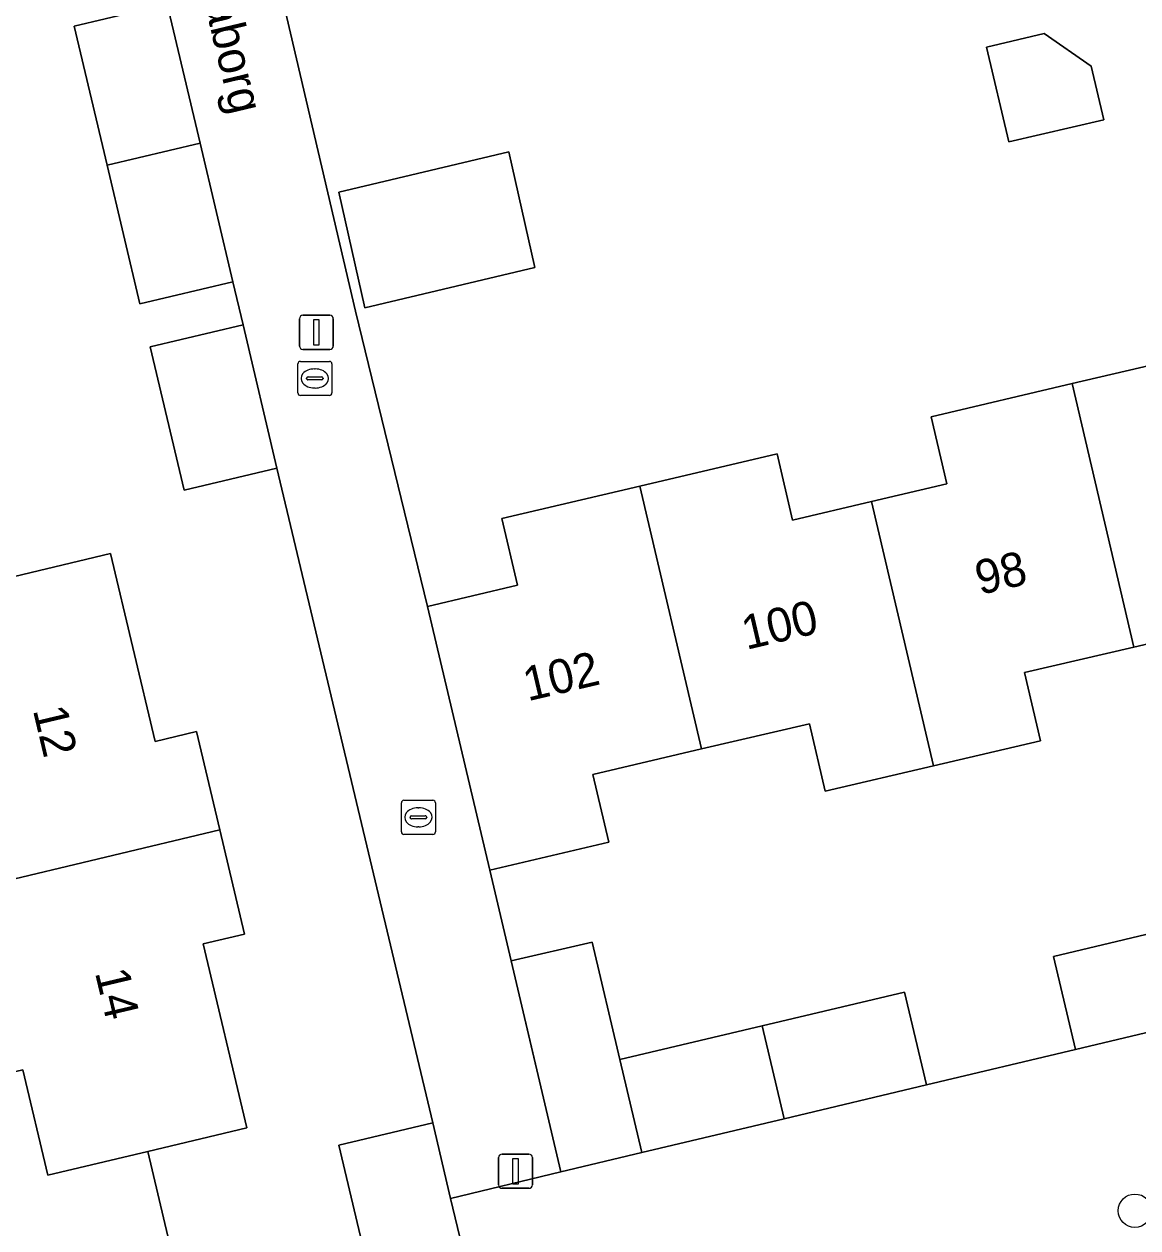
# Model space of a CAD drawing. Extents: x 158031 to 159244, y 380104 to 381214.
# Drawn here: x 158827.33 to 158859.99, y 380506.64 to 380541.95 of the extents above; entities that cross this region are included whole.
import ezdxf

# ---------------------------------------------------------------- set-up
doc = ezdxf.new("R2010")
doc.units = 0
for name, color, linetype in [('IMGEO_Boom', 7, 'Continuous'), ('IMGEO_Erf', 7, 'Continuous'), ('IMGEO_Hek', 7, 'Continuous'), ('IMGEO_Kolk', 7, 'Continuous'), ('IMGEO_Lichtmast', 7, 'Continuous'), ('IMGEO_Muur', 7, 'Continuous'), ('IMGEO_Openbare_ruimte_label', 7, 'Continuous'), ('IMGEO_Pand', 7, 'Continuous'), ('IMGEO_Pand_nummerreeks', 7, 'Continuous'), ('IMGEO_Voetpad_open', 7, 'Continuous')]:
    doc.layers.add(name, color=color, linetype=linetype)

msp = doc.modelspace()

# ---------------------------------------------------------------- linework, layer by layer
at = {"layer": 'IMGEO_Boom'}
msp.add_circle((158859.9, 380507.15), 0.489, dxfattribs=at)
at = {"layer": 'IMGEO_Erf'}
for points in [[(158834.332, 380545.156), (158837.051, 380533.529), (158839.16, 380524.872), (158841.796, 380525.49), (158841.336, 380527.452), (158845.384, 380528.4), (158849.407, 380529.342), (158849.861, 380527.404), (158852.181, 380527.947), (158854.383, 380528.463), (158853.921, 380530.434), (158858.063, 380531.404), (158862.138, 380532.358)], [(158827.051, 380525.751), (158829.867, 380526.419), (158831.173, 380520.912), (158832.382, 380521.199), (158833.064, 380518.323), (158833.79, 380515.261), (158832.577, 380514.973), (158833.856, 380509.577), (158830.956, 380508.889), (158832.174, 380503.758), (158837.509, 380505.07), (158836.561, 380509.07), (158839.31, 380509.726), (158834.744, 380528.929), (158832.02, 380528.284), (158831.025, 380532.485), (158833.75, 380533.13), (158833.452, 380534.387), (158830.727, 380533.741), (158829.763, 380537.812), (158828.8, 380541.882), (158831.524, 380542.527)], [(158862.991, 380524.411), (158859.873, 380523.68), (158856.667, 380522.929), (158857.136, 380520.929), (158853.998, 380520.194), (158850.821, 380519.45), (158850.357, 380521.431), (158847.19, 380520.689), (158844.007, 380519.944), (158844.474, 380517.953), (158840.983, 380517.131), (158841.609, 380514.473), (158843.986, 380515.027), (158844.796, 380511.58), (158848.971, 380512.571), (158853.147, 380513.561), (158853.793, 380510.836), (158858.16, 380511.877), (158857.511, 380514.6), (158861.655, 380515.588)]]:
    msp.add_lwpolyline(points, dxfattribs=at)
for points in [[(158855.548, 380541.275), (158857.236, 380541.671), (158858.618, 380540.718), (158858.987, 380539.144), (158856.201, 380538.491)], [(158842.307, 380534.81), (158837.318, 380533.625), (158836.556, 380537.014), (158841.545, 380538.199)]]:
    msp.add_lwpolyline(points, close=True, dxfattribs=at)
at = {"layer": 'IMGEO_Hek'}
for points in [[(158840.983, 380517.131), (158843.066, 380508.286)], [(158843.066, 380508.286), (158845.442, 380508.856)]]:
    msp.add_lwpolyline(points, dxfattribs=at)
at = {"layer": 'IMGEO_Kolk'}
for p, q in [((158835.354, 380531.129), (158835.354, 380531.981)), ((158835.429, 380532.055), (158836.281, 380532.055)), ((158836.355, 380531.981), (158836.355, 380531.129)), ((158835.656, 380531.598), (158836.054, 380531.598)), ((158835.842, 380531.835), (158835.867, 380531.835)), ((158835.613, 380531.549), (158835.613, 380531.561)), ((158836.051, 380531.512), (158835.653, 380531.512)), ((158835.865, 380531.275), (158835.84, 380531.275)), ((158836.097, 380531.561), (158836.097, 380531.549)), ((158836.281, 380531.055), (158835.429, 380531.055)), ((158838.391, 380518.258), (158838.391, 380519.11)), ((158838.466, 380519.184), (158839.318, 380519.184)), ((158838.879, 380518.964), (158838.904, 380518.964)), ((158839.392, 380519.11), (158839.392, 380518.258)), ((158838.65, 380518.678), (158838.65, 380518.69)), ((158839.088, 380518.641), (158838.69, 380518.641)), ((158838.693, 380518.727), (158839.091, 380518.727)), ((158839.134, 380518.69), (158839.134, 380518.678)), ((158839.318, 380518.184), (158838.466, 380518.184)), ((158838.902, 380518.404), (158838.877, 380518.404))]:
    msp.add_line(p, q, dxfattribs=at)
for points in [[(158835.354, 380531.129), (158835.354, 380531.981)], [(158835.429, 380532.055), (158836.281, 380532.055)], [(158836.355, 380531.981), (158836.355, 380531.129)], [(158836.281, 380531.055), (158835.429, 380531.055)], [(158838.391, 380518.258), (158838.391, 380519.11)], [(158838.466, 380519.184), (158839.318, 380519.184)], [(158839.392, 380519.11), (158839.392, 380518.258)], [(158839.318, 380518.184), (158838.466, 380518.184)]]:
    msp.add_lwpolyline(points, dxfattribs=at)
for centre, radius, start, end in [((158835.431, 380531.979), 0.0765, 91.552, 178.448), ((158835.431, 380531.979), 0.0765, 91.552, 178.448), ((158836.279, 380531.979), 0.0765, 1.552, 88.448), ((158836.279, 380531.979), 0.0765, 1.552, 88.448), ((158835.653, 380531.558), 0.0403, 85.8775, 175.7526), ((158836.058, 380531.56), 0.0386, 1.7309, 96.639), ((158835.65, 380531.548), 0.0366, 178.938, 274.7102), ((158836.054, 380531.555), 0.043, 264.8664, 352.4533), ((158835.431, 380531.131), 0.0765, 181.552, 268.448), ((158835.431, 380531.131), 0.0765, 181.552, 268.448), ((158836.279, 380531.131), 0.0765, 271.552, 358.448), ((158836.279, 380531.131), 0.0765, 271.552, 358.448), ((158838.468, 380519.108), 0.0765, 91.552, 178.448), ((158838.468, 380519.108), 0.0765, 91.552, 178.448), ((158839.316, 380519.108), 0.0765, 1.552, 88.448), ((158839.316, 380519.108), 0.0765, 1.552, 88.448), ((158838.69, 380518.687), 0.0403, 85.8775, 175.7526), ((158838.687, 380518.677), 0.0366, 178.938, 274.7102), ((158839.091, 380518.684), 0.043, 264.8664, 352.4533), ((158839.095, 380518.689), 0.0386, 1.7309, 96.639), ((158838.468, 380518.26), 0.0765, 181.552, 268.448), ((158838.468, 380518.26), 0.0765, 181.552, 268.448), ((158839.316, 380518.26), 0.0765, 271.552, 358.448), ((158839.316, 380518.26), 0.0765, 271.552, 358.448)]:
    msp.add_arc(centre, radius, start, end, dxfattribs=at)
for centre, major_axis, ratio, start_param, end_param in [((158835.841, 380531.555), (-0.387, 0.002), 0.722429, 4.712389, 7.853982), ((158835.866, 380531.555), (-0.39, 0.002), 0.717154, 1.570796, 4.712389), ((158838.878, 380518.684), (-0.387, 0.002), 0.722429, 4.712389, 7.853982), ((158838.903, 380518.684), (-0.39, 0.002), 0.717154, 1.570796, 4.712389)]:
    msp.add_ellipse(centre, major_axis=major_axis, ratio=ratio, start_param=start_param, end_param=end_param, dxfattribs=at)
at = {"layer": 'IMGEO_Lichtmast'}
for p, q in [((158835.506, 380533.407), (158836.296, 380533.407)), ((158836.296, 380533.407), (158835.506, 380533.407)), ((158835.406, 380532.507), (158835.406, 380533.307)), ((158835.406, 380533.307), (158835.406, 380532.507)), ((158836.396, 380533.307), (158836.396, 380532.507)), ((158836.396, 380532.507), (158836.396, 380533.307)), ((158836.296, 380532.407), (158835.506, 380532.407)), ((158835.506, 380532.407), (158836.296, 380532.407)), ((158841.243, 380507.906), (158841.243, 380508.706)), ((158841.243, 380508.706), (158841.243, 380507.906)), ((158841.343, 380508.806), (158842.133, 380508.806)), ((158842.133, 380508.806), (158841.343, 380508.806)), ((158842.233, 380508.706), (158842.233, 380507.906)), ((158842.233, 380507.906), (158842.233, 380508.706)), ((158842.133, 380507.806), (158841.343, 380507.806)), ((158841.343, 380507.806), (158842.133, 380507.806))]:
    msp.add_line(p, q, dxfattribs=at)
for points in [[(158835.826, 380533.282), (158835.976, 380533.282), (158835.976, 380532.532), (158835.826, 380532.532), (158835.826, 380533.282)], [(158841.663, 380508.681), (158841.813, 380508.681), (158841.813, 380507.931), (158841.663, 380507.931), (158841.663, 380508.681)]]:
    msp.add_lwpolyline(points, dxfattribs=at)
for centre, start, end in [((158835.506, 380533.307), 90, 180), ((158835.506, 380533.307), 90, 180), ((158836.296, 380533.307), 0, 90), ((158836.296, 380533.307), 360, 90), ((158835.506, 380532.507), 180, 270), ((158835.506, 380532.507), 180, 270), ((158836.296, 380532.507), 270, 0), ((158836.296, 380532.507), 270, 0), ((158841.343, 380508.706), 90, 180), ((158841.343, 380508.706), 90, 180), ((158842.133, 380508.706), 0, 90), ((158842.133, 380508.706), 360, 90), ((158841.343, 380507.906), 180, 270), ((158841.343, 380507.906), 180, 270), ((158842.133, 380507.906), 270, 0), ((158842.133, 380507.906), 270, 0)]:
    msp.add_arc(centre, 0.1, start, end, dxfattribs=at)
at = {"layer": 'IMGEO_Muur'}
msp.add_lwpolyline([(158834.332, 380545.156), (158837.051, 380533.529)], dxfattribs=at)
at = {"layer": 'IMGEO_Pand'}
for points in [[(158832.488, 380538.457), (158831.524, 380542.527), (158828.8, 380541.882), (158829.763, 380537.812)], [(158855.548, 380541.275), (158856.201, 380538.491), (158858.987, 380539.144), (158858.618, 380540.718), (158857.236, 380541.671)], [(158832.488, 380538.457), (158829.763, 380537.812), (158830.727, 380533.741), (158833.452, 380534.387)], [(158836.556, 380537.014), (158837.318, 380533.625), (158842.307, 380534.81), (158841.545, 380538.199)], [(158833.75, 380533.13), (158831.025, 380532.485), (158832.02, 380528.284), (158834.744, 380528.929)], [(158858.063, 380531.404), (158859.873, 380523.68), (158862.991, 380524.411), (158863.449, 380522.456), (158866.791, 380523.239), (158864.99, 380530.928), (158862.604, 380530.37), (158862.138, 380532.358)], [(158852.181, 380527.947), (158853.998, 380520.194), (158857.136, 380520.929), (158856.667, 380522.929), (158859.873, 380523.68), (158858.063, 380531.404), (158853.921, 380530.434), (158854.383, 380528.463)], [(158852.181, 380527.947), (158849.861, 380527.404), (158849.407, 380529.342), (158845.384, 380528.4), (158847.19, 380520.689), (158850.357, 380521.431), (158850.821, 380519.45), (158853.998, 380520.194)], [(158847.19, 380520.689), (158845.384, 380528.4), (158841.336, 380527.452), (158841.796, 380525.49), (158839.16, 380524.872), (158840.983, 380517.131), (158844.474, 380517.953), (158844.007, 380519.944)], [(158827.051, 380525.751), (158824.03, 380525.034), (158824.757, 380521.972), (158821.736, 380521.255), (158823.004, 380515.91), (158833.064, 380518.323), (158832.382, 380521.199), (158831.173, 380520.912), (158829.867, 380526.419)], [(158824.271, 380510.566), (158827.289, 380511.282), (158828.022, 380508.193), (158830.956, 380508.889), (158833.856, 380509.577), (158832.577, 380514.973), (158833.79, 380515.261), (158833.064, 380518.323), (158823.004, 380515.91)], [(158861.655, 380515.588), (158857.511, 380514.6), (158858.16, 380511.877), (158862.304, 380512.864)], [(158841.609, 380514.473), (158843.066, 380508.286), (158845.442, 380508.856), (158844.796, 380511.58), (158843.986, 380515.027)], [(158849.617, 380509.846), (158853.793, 380510.836), (158853.147, 380513.561), (158848.971, 380512.571)], [(158849.617, 380509.846), (158848.971, 380512.571), (158844.796, 380511.58), (158845.442, 380508.856)], [(158824.271, 380510.566), (158821.473, 380509.902), (158822.828, 380504.187), (158825.495, 380504.819), (158826.113, 380502.215), (158826.145, 380502.08), (158832.231, 380503.525), (158832.174, 380503.758), (158830.956, 380508.889), (158828.022, 380508.193), (158827.289, 380511.282)], [(158837.566, 380504.837), (158840.318, 380505.484), (158839.836, 380507.51), (158839.31, 380509.726), (158836.561, 380509.07), (158837.509, 380505.07)]]:
    msp.add_lwpolyline(points, close=True, dxfattribs=at)
at = {"layer": 'IMGEO_Voetpad_open'}
for points in [[(158837.051, 380533.529), (158834.332, 380545.156), (158831.942, 380555.284), (158830.986, 380559.336), (158836.643, 380560.62), (158838.3, 380560.996), (158836.79, 380567.428)], [(158831.524, 380542.527), (158832.488, 380538.457), (158833.452, 380534.387), (158833.75, 380533.13), (158834.744, 380528.929), (158839.31, 380509.726), (158839.836, 380507.51), (158843.066, 380508.286), (158841.609, 380514.473), (158840.983, 380517.131), (158839.16, 380524.872), (158837.051, 380533.529)], [(158876.742, 380513.347), (158876.454, 380514.557), (158876.109, 380516.005), (158873.168, 380515.298), (158869.418, 380514.397), (158869.366, 380514.546), (158866.448, 380513.851), (158862.304, 380512.864), (158858.16, 380511.877), (158853.793, 380510.836), (158849.617, 380509.846), (158845.442, 380508.856), (158843.066, 380508.286), (158839.836, 380507.51), (158840.318, 380505.484), (158837.566, 380504.837), (158832.231, 380503.525), (158826.145, 380502.08), (158826.113, 380502.215), (158812.078, 380498.802), (158810.636, 380498.449), (158807.26, 380497.625), (158808.37, 380492.659), (158785.696, 380487.259)]]:
    msp.add_lwpolyline(points, dxfattribs=at)

# ---------------------------------------------------------------- texts
at = {"layer": 'IMGEO_Openbare_ruimte_label'}
msp.add_text('Rensumaborg', height=1, rotation=283.4111, dxfattribs=at).set_placement((158831.455, 380547.422))
at = {"layer": 'IMGEO_Pand_nummerreeks'}
for s, rotation, p in [('98', 13.2265, (158855.353, 380525.202)), ('100', 13.2265, (158848.505, 380523.593)), ('102', 13.2265, (158842.097, 380522.086)), ('12', 283.3414, (158827.583, 380521.835)), ('14', 283.3346, (158829.403, 380514.137))]:
    msp.add_text(s, height=1, rotation=rotation, dxfattribs=at).set_placement(p)

doc.saveas('drawing.dxf')
